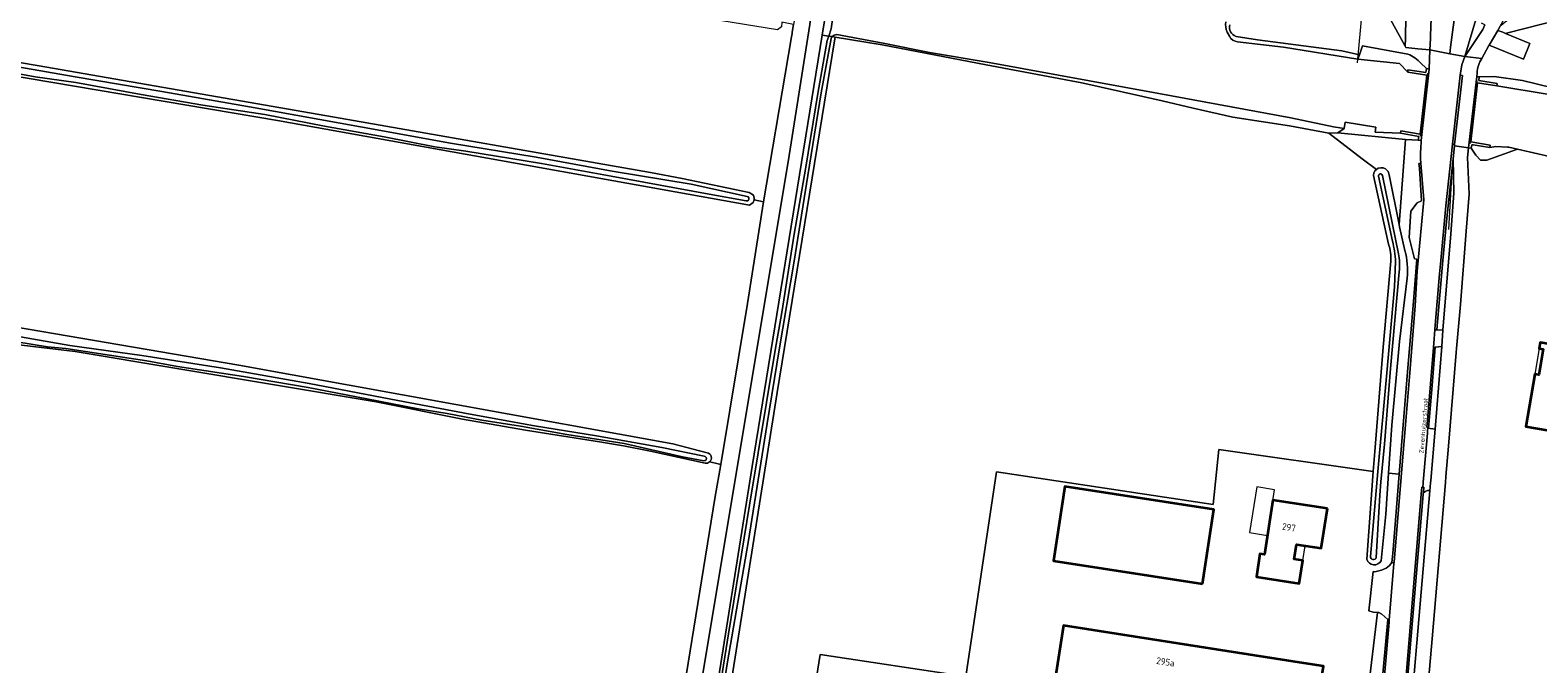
# Model space of a CAD drawing. Header units: metres. Extents: x 149984 to 156489, y 469398 to 478068.
# Tile 643 of 656: x 155006 to 155307, y 471254 to 471380. Entities that reach past the tile are written whole.
import ezdxf
from ezdxf.enums import TextEntityAlignment as Align

# ---------------------------------------------------------------- set-up
doc = ezdxf.new("R2010")
doc.units = ezdxf.units.M
doc.header["$LTSCALE"] = 0.75
for name, color, linetype, lineweight in [('B-WE-GK-BESCHOEIING-G', 252, 'GK-BESCHOEIING-SO', 18), ('B-WE-GR-BEPLANTING_CULTUUR_HEESTERS-GV', 252, 'Continuous', 18), ('B-WE-GR-GRAS-GV', 252, 'Continuous', 13), ('B-WE-GR-GROENVOORZIENING-GV', 252, 'Continuous', 18), ('B-WE-GR-HAAG-G', 252, 'GR-HAAG1-SO', 13), ('B-WE-GR-STRUIK-GV', 252, 'Continuous', 13), ('B-WE-IE-TERREINAFSCHEIDING_KUNSTMATIG_HEKWERK-G', 252, 'IE-TERREINAFSCHEIDING_KUNSTMATIG-SO', 18), ('B-WE-IE-TERREINAFSCHEIDING_KUNSTMATIG_MUUR-GV', 252, 'Continuous', 18), ('B-WE-KW-KUNSTWERK_DUIKER-G', 6, 'Continuous', 18), ('B-WE-OG-BEBOUWING-GV', 6, 'Continuous', 35), ('B-WE-OG-BEBOUWING-T18', 1, 'Continuous', 18), ('B-WE-OG-BEBOUWING_LUIFEL-GV', 6, 'Continuous', 18), ('B-WE-OG-TERREIN_BEGROEID-GV', 252, 'Continuous', 18), ('B-WE-OG-TERREIN_ERF-GV', 252, 'Continuous', 18), ('B-WE-OG-TERREIN_OEVER-GV', 252, 'Continuous', 18), ('B-WE-OG-TOPOGRAFIE-T18', 7, 'Continuous', 18), ('B-WE-OG-WATER-GV', 252, 'Continuous', 18), ('B-WE-OG-WATER_KANAAL-GV', 252, 'Continuous', 18), ('B-WE-OG-WATER_SLOOT-GV', 252, 'Continuous', 18), ('B-WE-OG-WEG-GV', 252, 'Continuous', 18), ('B-WE-VH-GESLOTENVERHARDING-GV', 252, 'Continuous', 18), ('B-WE-VH-GESLOTENVERHARDING_ASFALT-GV', 252, 'Continuous', 18), ('B-WE-VH-GESLOTENVERHARDING_BETON-GV', 252, 'Continuous', 18), ('B-WE-VH-HALFVERHARDING-GV', 252, 'Continuous', 18), ('B-WE-VH-HALFVERHARDING_GRASBETONSTEEN-GV', 252, 'Continuous', 18), ('B-WE-VH-OPENVERHARDING-GV', 252, 'Continuous', 18), ('B-WE-VH-OPENVERHARDING_BETONSTRAATSTEEN-GV', 252, 'Continuous', 18)]:
    doc.layers.add(name, color=color, linetype=linetype, lineweight=lineweight)
doc.styles.add('NLCS-ISO-M500-T18', font='NLCS-ISO.ttf', dxfattribs={"height": 0.9})
doc.styles.add('NLCS-ISO-M750-T18', font='NLCS-ISO.ttf', dxfattribs={"height": 1.35})
doc.linetypes.add('GK-BESCHOEIING-SO', pattern='A,18,-3,[1,NLCS.SHX,S=0.6,R=0,X=0,Y=0],-3', length=24)
doc.linetypes.add('GR-HAAG1-SO', pattern='A,6,[176,NLCS.SHX,S=0.125,R=0,X=0,Y=0],-2', length=8)
doc.linetypes.add('IE-TERREINAFSCHEIDING_KUNSTMATIG-SO', pattern='A,4,[82,NLCS.SHX,S=0.75,R=90,X=0,Y=0],4,-2', length=10)

msp = doc.modelspace()

# ---------------------------------------------------------------- linework, layer by layer
at = {"layer": 'B-WE-GK-BESCHOEIING-G', "flags": 128}
for points in [[(155268.368, 471360.689), (155268.589, 471361.905), (155274.692, 471360.934), (155274.538, 471359.947)], [(155300.924, 471356.955), (155298.618, 471357.094), (155297.407, 471356.9)], [(155302.946, 471356.541), (155301.189, 471356.939), (155300.924, 471356.955)], [(155302.946, 471356.541), (155306.984, 471355.587)]]:
    msp.add_lwpolyline(points, dxfattribs=at)
at = {"layer": 'B-WE-GR-BEPLANTING_CULTUUR_HEESTERS-GV', "flags": 128}
msp.add_lwpolyline([(155286.447, 471320.482), (155286.481, 471320.48), (155286.827, 471320.46), (155288.062, 471334.293), (155288.772, 471342.096), (155290.108, 471354.639), (155290.401, 471357.234), (155290.402, 471357.444), (155289.943, 471357.513), (155288.627, 471345.255), (155287.664, 471334.347), (155287.4, 471331.653), (155286.459, 471320.648)], close=True, dxfattribs=at)
at = {"layer": 'B-WE-GR-GRAS-GV', "flags": 128}
for points in [[(154769.342, 471411.372), (154763.57, 471412.418), (154762.596, 471412.595), (154762.094, 471409.006), (154755.681, 471363.106), (154763.543, 471361.732), (154934.353, 471331.876), (154971.632, 471326.466), (155047.939, 471313.403), (155134.481, 471297.743), (155141.332, 471295.946)], [(155055.678, 471362.236), (154839.424, 471398.917), (154822.022, 471401.281), (154803.578, 471404.463), (154785.166, 471407.82), (154770.097, 471410.505)], [(154982.601, 471377.521), (155007.732, 471373.214), (155065.518, 471363.213), (155130.05, 471351.863), (155136.376, 471350.713), (155149.706, 471347.925), (155150.566, 471347.396), (155150.698, 471346.735), (155150.698, 471346.404), (155152.55, 471346), (155158.141, 471378.942), (155158.269, 471379.666), (155158.307, 471379.882), (155158.561, 471381.418), (155156.241, 471381.893), (155156.188, 471380.993), (155155.351, 471380.361), (155137.317, 471383.282), (155078.932, 471392.741), (154991.222, 471408.854)], [(155277.213, 471337.591), (155274.21, 471351.281), (155274.314, 471351.83), (155274.559, 471352.256), (155274.823, 471352.513), (155271.983, 471354.599), (155265.316, 471359.738), (155257.5, 471361.208), (155246.149, 471362.908), (155238.245, 471364.698), (155232.068, 471366.217), (155216.064, 471369.762), (155196.97, 471373.367), (155176.22, 471377.377), (155166.883, 471378.905), (155166.768, 471378.196), (155155.334, 471307.944), (155145.809, 471248.055), (155134.736, 471182.095), (155203.792, 471170.307), (155262.252, 471160.663), (155263.501, 471171.693)], [(155141.832, 471294.11), (155143.019, 471293.891), (155144.083, 471293.613), (155149.375, 471325.76), (155152.55, 471346), (155150.698, 471346.404), (155150.5, 471345.875), (155149.776, 471345.371), (155055.678, 471362.236)], [(155263.501, 471171.693), (155265.11, 471185.905), (155266.231, 471191.411), (155224.067, 471198.045), (155224.993, 471204.66), (155225.628, 471209.158), (155213.775, 471212.439), (155213.246, 471209.634), (155212.346, 471209.158), (155211.605, 471208.946), (155201.921, 471210.481), (155201.604, 471209.316), (155200.44, 471209.528), (155200.295, 471208.694), (155157.477, 471215.551), (155163.906, 471255.675), (155192.958, 471251.27), (155199.03, 471292.109), (155242.223, 471285.602), (155243.365, 471296.588), (155274.177, 471292.199), (155274.47, 471296.214), (155276.159, 471317.019), (155277.699, 471334.185)], [(155140.958, 471293.881), (155130.077, 471296.277), (155124.685, 471297.341), (155119.884, 471298.157), (155105.125, 471300.426), (155092.563, 471302.68), (155075.336, 471306.124), (155015.311, 471316.149), (155002.434, 471317.699)], [(155133.699, 471230.113), (155142.959, 471287.197), (155144.083, 471293.613), (155143.019, 471293.891), (155141.832, 471294.11)]]:
    msp.add_lwpolyline(points, dxfattribs=at)
for points in [[(155260.704, 471134.827), (155262.609, 471158.52), (155137.153, 471179.853), (155132.997, 471180.295), (155132.723, 471182.372), (155150.333, 471293.225), (155164.296, 471379.323), (155165.154, 471384.618), (155165.206, 471384.938), (155162.761, 471385.29), (155162.746, 471385.294), (155162.24, 471385.365), (155161.827, 471381.463), (155157.47, 471354.028), (155138.748, 471241.506), (155126.352, 471166.524), (155126.22, 471163.085), (155126.352, 471159.513), (155127.278, 471157.661), (155130.688, 471154.353), (155135.877, 471151.708), (155137.861, 471150.914), (155260.462, 471132.226)], [(155265.316, 471359.738), (155271.983, 471354.599), (155274.823, 471352.513), (155275.181, 471352.72), (155275.71, 471352.836), (155276.17, 471352.788), (155276.615, 471352.596), (155277.11, 471352.097), (155277.345, 471351.419), (155279.327, 471341.489), (155280.624, 471358.454), (155267.115, 471359.805)]]:
    msp.add_lwpolyline(points, close=True, dxfattribs=at)
at = {"layer": 'B-WE-GR-GRAS-GV'}
for points in [[(155277.699, 471334.185, 0.0917461), (155277.213, 471337.591)], [(155141.832, 471294.11, -0.225508), (155140.958, 471293.881)], [(155141.332, 471295.946, -0.6381825), (155141.832, 471294.11)]]:
    msp.add_lwpolyline(points, format="xyb", dxfattribs=at)
at = {"layer": 'B-WE-GR-GROENVOORZIENING-GV', "flags": 128}
for points in [[(155280.73, 471382.482), (155280.773, 471383.066), (155280.778, 471383.122), (155280.788, 471383.241), (155276.493, 471384.458), (155280.515, 471377.124), (155280.591, 471378.624), (155280.597, 471378.743), (155280.6, 471379.216), (155280.6, 471379.273), (155280.61, 471379.858), (155280.612, 471379.916), (155280.628, 471380.5), (155280.63, 471380.557), (155280.653, 471381.142), (155280.656, 471381.199), (155280.686, 471381.784), (155280.689, 471381.84), (155280.726, 471382.424)], [(155299.037, 471380.254), (155299.989, 471379.867), (155300.567, 471379.632), (155300.768, 471379.697), (155311.201, 471382.34), (155313.32, 471384.211), (155312.221, 471385.713), (155309.855, 471385.127), (155307.326, 471384.501), (155306.995, 471384.393), (155301.219, 471382.513), (155299.677, 471381.254), (155299.495, 471381.081), (155299.104, 471380.365)]]:
    msp.add_lwpolyline(points, close=True, dxfattribs=at)
for points in [[(155285.809, 471383.278), (155282.36, 471382.795), (155280.788, 471383.241), (155280.778, 471383.122), (155280.773, 471383.066), (155280.73, 471382.482), (155280.726, 471382.424), (155280.689, 471381.84), (155280.686, 471381.784), (155280.656, 471381.199), (155280.653, 471381.142), (155280.63, 471380.557), (155280.628, 471380.5), (155280.612, 471379.916), (155280.61, 471379.858)], [(155280.61, 471379.858), (155280.6, 471379.273), (155280.6, 471379.216), (155280.597, 471378.743), (155280.591, 471378.624), (155280.515, 471377.124), (155280.689, 471376.808), (155283.086, 471376.577), (155285.482, 471376.347), (155285.596, 471378.603)]]:
    msp.add_lwpolyline(points, dxfattribs=at)
at = {"layer": 'B-WE-GR-GROENVOORZIENING-GV'}
msp.add_lwpolyline([(155285.596, 471378.603, -0.0228889), (155285.809, 471383.278)], format="xyb", dxfattribs=at)
at = {"layer": 'B-WE-GR-HAAG-G', "flags": 128}
msp.add_lwpolyline([(155289.208, 471340.509), (155289.98, 471353.375)], dxfattribs=at)
at = {"layer": 'B-WE-GR-STRUIK-GV', "flags": 128}
for points in [[(155286.827, 471320.46), (155288.041, 471320.389), (155289.61, 471339.655), (155290.255, 471347.748), (155290.108, 471354.639), (155288.772, 471342.096), (155288.062, 471334.293)], [(155285.02, 471300.864), (155286.501, 471300.644), (155287.87, 471317.172), (155286.54, 471317.019), (155285.899, 471309.36), (155285.19, 471300.881), (155285.026, 471300.973)], [(155285.479, 471288.363), (155285.282, 471288.419), (155285.013, 471288.431), (155284.521, 471288.19), (155284.137, 471287.878), (155284.112, 471287.642), (155281.095, 471251.47), (155279.015, 471228.124), (155278.381, 471221.016), (155278.143, 471218.344), (155276.227, 471197.48), (155277.59, 471197.407), (155279.828, 471222.194)]]:
    msp.add_lwpolyline(points, close=True, dxfattribs=at)
at = {"layer": 'B-WE-IE-TERREINAFSCHEIDING_KUNSTMATIG_HEKWERK-G', "flags": 128}
for points in [[(155284.953, 471371.737), (155283.556, 471359.125)], [(155293.526, 471357.584), (155294.914, 471370.198)]]:
    msp.add_lwpolyline(points, dxfattribs=at)
at = {"layer": 'B-WE-IE-TERREINAFSCHEIDING_KUNSTMATIG_MUUR-GV', "flags": 128}
for points in [[(155284.759, 471372.614), (155284.672, 471371.88), (155281.093, 471372.371), (155281.049, 471371.918), (155284.856, 471371.323), (155283.533, 471359.559), (155279.696, 471360.194), (155279.593, 471359.717), (155283.232, 471359.074), (155283.158, 471358.325), (155283.694, 471358.254), (155285.289, 471372.538)], [(155289.943, 471357.513), (155290.402, 471357.444), (155291.95, 471371.263), (155291.516, 471371.343)], [(155295.235, 471370.242), (155295.295, 471370.998), (155294.82, 471371.05), (155293.184, 471356.8), (155293.701, 471356.717), (155293.794, 471357.436), (155294.061, 471357.396), (155297.407, 471356.9), (155297.489, 471357.376), (155293.65, 471357.997), (155294.943, 471369.761), (155298.788, 471369.201), (155298.871, 471369.673)]]:
    msp.add_lwpolyline(points, close=True, dxfattribs=at)
at = {"layer": 'B-WE-KW-KUNSTWERK_DUIKER-G', "flags": 128}
msp.add_lwpolyline([(155271.03, 471373.786), (155271.942, 471383.814), (155272.194, 471386.674)], dxfattribs=at)
at = {"layer": 'B-WE-OG-BEBOUWING-GV', "flags": 128}
for points in [[(155347.828, 471310.967), (155330.159, 471314.014), (155331.606, 471322.41), (155317.79, 471324.792), (155316.342, 471316.395), (155307.473, 471317.924), (155307.273, 471316.762), (155308.071, 471316.624), (155307.191, 471311.519), (155306.393, 471311.657), (155304.585, 471301.172), (155322.816, 471298.029), (155323.01, 471299.152), (155326.922, 471298.478), (155326.728, 471297.354), (155344.94, 471294.215)], [(155240.108, 471269.788), (155242.408, 471284.644), (155212.689, 471289.231), (155210.393, 471274.39)], [(155265.029, 471284.808), (155254.15, 471286.507), (155252.46, 471275.606), (155251.57, 471275.745), (155250.858, 471271.155), (155259.405, 471269.83), (155260.119, 471274.42), (155258.418, 471274.684), (155258.878, 471277.663), (155263.805, 471276.902)], [(155224.241, 471259.581), (155212.378, 471261.44), (155209.197, 471241.047), (155221.062, 471239.196), (155257.147, 471233.568), (155261.07, 471232.956), (155264.249, 471253.34), (155260.326, 471253.952)]]:
    msp.add_lwpolyline(points, close=True, dxfattribs=at)
at = {"layer": 'B-WE-OG-BEBOUWING_LUIFEL-GV', "flags": 128}
for points in [[(155306.393, 471311.657), (155307.191, 471311.519), (155308.071, 471316.624), (155307.273, 471316.762)], [(155253.058, 471279.46), (155254.471, 471288.576), (155250.932, 471289.125), (155249.519, 471280.009)], [(155260.119, 471274.42), (155260.579, 471277.4), (155258.878, 471277.663), (155258.418, 471274.684)]]:
    msp.add_lwpolyline(points, close=True, dxfattribs=at)
at = {"layer": 'B-WE-OG-TERREIN_BEGROEID-GV', "flags": 128}
for points in [[(155311.201, 471382.34), (155300.768, 471379.697), (155300.567, 471379.632), (155305.42, 471377.66)], [(155305.42, 471377.66), (155304.137, 471374.543), (155297.283, 471377.321), (155297.24, 471377.25), (155295.822, 471374.656)], [(155294.883, 471371.701), (155294.82, 471371.05), (155295.295, 471370.998), (155298.264, 471371.018), (155303.929, 471370.234), (155309.89, 471368.798), (155324.011, 471365.717)]]:
    msp.add_lwpolyline(points, dxfattribs=at)
at = {"layer": 'B-WE-OG-TERREIN_BEGROEID-GV'}
msp.add_lwpolyline([(155295.822, 471374.656, 0.1452439), (155294.883, 471371.701)], format="xyb", dxfattribs=at)
at = {"layer": 'B-WE-OG-TERREIN_ERF-GV', "flags": 128}
for points in [[(155295.532, 471354.379), (155294.624, 471355.371), (155293.945, 471356.36), (155293.701, 471356.717), (155293.184, 471356.8), (155292.983, 471354.863), (155293.302, 471347.58), (155292.722, 471340.162), (155291.535, 471325.548), (155291.041, 471319.704), (155290.793, 471316.774), (155290.723, 471315.945), (155289.17, 471297.288), (155288.665, 471291.214), (155288.563, 471289.984), (155285.905, 471258.828), (155285.188, 471250.499)], [(155330.335, 471350.196), (155327.919, 471350.812), (155306.984, 471355.587), (155302.946, 471356.541), (155296.827, 471354.364), (155295.532, 471354.379)], [(155272.898, 471274.686), (155274.177, 471292.199), (155243.365, 471296.588), (155242.223, 471285.602), (155199.03, 471292.109), (155192.958, 471251.27), (155163.906, 471255.675), (155157.477, 471215.551), (155200.295, 471208.694), (155200.44, 471209.528), (155201.604, 471209.316), (155201.921, 471210.481), (155211.605, 471208.946), (155212.346, 471209.158), (155213.246, 471209.634), (155213.775, 471212.439), (155225.628, 471209.158), (155224.993, 471204.66), (155224.067, 471198.045), (155266.231, 471191.411), (155266.612, 471193.282)], [(155271.222, 471237.69), (155271.648, 471242.438), (155271.716, 471243.9), (155272.51, 471242.998), (155275.046, 471264.067), (155274.139, 471264.12), (155273.265, 471264.37), (155274.171, 471272.254), (155274.503, 471272.162), (155275.84, 471272.541), (155276.722, 471272.878), (155277.412, 471273.458), (155277.885, 471274.024), (155278.053, 471275.813), (155279.35, 471291.65), (155277.213, 471291.866), (155276.916, 471287.726), (155276.67, 471283.662), (155275.752, 471274.369)]]:
    msp.add_lwpolyline(points, dxfattribs=at)
for points in [[(155317.79, 471324.792), (155331.606, 471322.41), (155330.159, 471314.014), (155347.828, 471310.967), (155344.94, 471294.215), (155326.728, 471297.354), (155326.922, 471298.478), (155323.01, 471299.152), (155322.816, 471298.029), (155304.585, 471301.172), (155306.393, 471311.657), (155307.191, 471311.519), (155308.071, 471316.624), (155307.273, 471316.762), (155307.473, 471317.924), (155316.342, 471316.395)], [(155240.108, 471269.788), (155210.393, 471274.39), (155212.689, 471289.231), (155242.408, 471284.644)], [(155265.029, 471284.808), (155263.805, 471276.902), (155258.878, 471277.663), (155258.418, 471274.684), (155260.119, 471274.42), (155259.405, 471269.83), (155250.858, 471271.155), (155251.57, 471275.745), (155252.46, 471275.606), (155254.15, 471286.507)], [(155224.241, 471259.581), (155260.326, 471253.952), (155264.249, 471253.34), (155261.07, 471232.956), (155257.147, 471233.568), (155221.062, 471239.196), (155209.197, 471241.047), (155212.378, 471261.44)]]:
    msp.add_lwpolyline(points, close=True, dxfattribs=at)
at = {"layer": 'B-WE-OG-TERREIN_ERF-GV'}
msp.add_lwpolyline([(155275.752, 471274.369, -0.6561938), (155272.898, 471274.686)], format="xyb", dxfattribs=at)
at = {"layer": 'B-WE-OG-TERREIN_OEVER-GV', "flags": 128}
for points in [[(155003.627, 471451.696), (155072.729, 471440.127), (155084.086, 471436.931), (155086.347, 471436.463), (155099.327, 471434.546), (155120.203, 471431.319), (155135.675, 471428.799), (155146.322, 471427.021), (155155.233, 471426.428), (155157.747, 471424.841), (155159.864, 471423.518), (155160.26, 471420.21), (155158.012, 471406.717), (155159.29, 471404.799), (155162.642, 471402.549), (155165.288, 471400.168), (155165.288, 471396.199), (155165.349, 471385.819), (155165.206, 471384.938), (155165.154, 471384.618), (155164.296, 471379.323), (155165.602, 471379.112)], [(155136.376, 471350.713), (155130.05, 471351.863), (155065.518, 471363.213), (155007.732, 471373.214), (154982.601, 471377.521), (154966.616, 471380.041), (154847.452, 471400.551), (154803.976, 471407.584), (154793.75, 471409.442), (154780.764, 471411.18), (154771.004, 471412.828), (154770.815, 471412.884)], [(154770.097, 471410.505), (154785.166, 471407.82), (154803.578, 471404.463), (154822.022, 471401.281), (154839.424, 471398.917), (155055.678, 471362.236), (155149.776, 471345.371), (155150.5, 471345.875), (155150.698, 471346.404), (155150.698, 471346.735), (155150.566, 471347.396), (155149.706, 471347.925), (155136.376, 471350.713)], [(155165.602, 471379.112), (155166.087, 471380.575), (155166.954, 471386.598), (155167.249, 471393.71), (155167.571, 471396.718)], [(155141.706, 471235.178), (155145.589, 471259.825), (155149.816, 471285.467), (155154.882, 471316.404), (155156.232, 471323.958), (155158.724, 471339.611), (155161.039, 471352.951), (155163.394, 471367.681), (155165.309, 471378.228), (155165.602, 471379.112), (155164.296, 471379.323), (155150.333, 471293.225), (155132.723, 471182.372)], [(155166.09, 471378.656), (155164.074, 471367.822), (155161.394, 471351.303), (155158.698, 471334.203), (155155.703, 471316.474), (155153.282, 471301.773), (155149.505, 471278.048), (155145.43, 471254.182), (155141.141, 471227.432), (155137.997, 471208.137), (155136.351, 471199.077), (155134.275, 471185.994), (155133.976, 471182.896)], [(155134.63, 471181.894), (155146.664, 471179.511), (155162.034, 471176.87), (155174.275, 471174.839), (155188.809, 471172.316), (155202.666, 471170.159), (155217.949, 471167.493), (155231.647, 471165.344), (155248.928, 471162.363), (155258.573, 471160.511), (155262.32, 471160.255), (155262.252, 471160.663), (155203.792, 471170.307), (155134.736, 471182.095), (155145.809, 471248.055), (155155.334, 471307.944), (155166.768, 471378.196), (155166.883, 471378.905), (155166.279, 471379.003)], [(155166.279, 471379.003), (155166.883, 471378.905), (155176.22, 471377.377), (155196.97, 471373.367), (155216.064, 471369.762), (155232.068, 471366.217), (155238.245, 471364.698), (155246.149, 471362.908), (155257.5, 471361.208), (155265.316, 471359.738), (155267.115, 471359.805)], [(155267.115, 471359.805), (155268.368, 471360.689), (155266.275, 471360.992), (155257.719, 471362.792), (155231.419, 471367.642), (155197.607, 471373.877), (155185.659, 471375.832), (155176.747, 471377.622), (155167.217, 471379.405)], [(155245.048, 471379.917), (155245.505, 471379.1)], [(155247.107, 471377.993), (155256.252, 471376.884), (155271.117, 471374.529), (155271.415, 471375.405), (155267.909, 471376.188), (155251.101, 471378.399), (155246.801, 471379.059)], [(155271.415, 471375.405), (155271.117, 471374.529), (155279.383, 471373.624), (155281.049, 471371.918), (155281.093, 471372.371), (155284.672, 471371.88), (155284.759, 471372.614), (155284.689, 471372.682), (155283.67, 471373.679)], [(155281.084, 471375.533), (155272.023, 471377.193), (155271.415, 471375.405)], [(155149.13, 471346.242), (155141.73, 471347.583), (155122.228, 471351.17), (155108.338, 471353.659), (155093.202, 471356.144), (155087.032, 471356.988), (155076.937, 471359.014), (155065.075, 471361.123), (155053.119, 471363.435), (155040.772, 471365.305), (155028.513, 471367.435), (155015.442, 471369.882), (155007.359, 471370.958), (154995.966, 471373.018)], [(154998.134, 471373.97), (155015.313, 471370.997), (155032.634, 471368.08), (155051.216, 471364.813), (155072.246, 471361.028), (155090.154, 471357.742), (155107.26, 471354.92), (155122.388, 471352.182), (155138.139, 471349.53), (155149.335, 471347.105)], [(155141.332, 471295.946), (155134.481, 471297.743), (155047.939, 471313.403), (154971.632, 471326.466), (154934.353, 471331.876), (154763.543, 471361.732)], [(155280.492, 471336.335), (155279.421, 471341.017), (155279.327, 471341.489), (155277.345, 471351.419), (155277.11, 471352.097), (155276.615, 471352.596), (155276.17, 471352.788), (155275.71, 471352.836), (155275.181, 471352.72), (155274.823, 471352.513), (155274.559, 471352.256), (155274.314, 471351.83), (155274.21, 471351.281), (155277.213, 471337.591)], [(155278.04, 471338.209), (155275.21, 471351.131)], [(155275.992, 471351.281), (155279.223, 471335.686)], [(155273.618, 471275.272), (155275.098, 471292.177), (155276.882, 471311.914), (155278.435, 471329.088), (155278.633, 471334.1)], [(155277.699, 471334.185), (155276.159, 471317.019), (155274.47, 471296.214), (155274.177, 471292.199)], [(155279.368, 471332.056), (155277.6, 471312.753), (155276.442, 471297.637), (155275.689, 471290.155), (155275.502, 471287.504), (155274.783, 471275.038)], [(155275.752, 471274.369), (155276.67, 471283.662), (155276.916, 471287.726), (155277.213, 471291.866), (155277.905, 471301.481), (155279.4, 471318.161), (155280.916, 471330.829)], [(154996.75, 471320.437), (155014.235, 471317.36), (155028.624, 471315.33), (155044.322, 471312.914), (155061.974, 471309.799), (155079.674, 471306.381), (155094.121, 471303.67), (155106.888, 471301.313), (155119.265, 471299.347), (155132.341, 471297.003), (155140.725, 471295.251)], [(155083.725, 471304.723), (155073.496, 471306.719), (155061.771, 471308.992), (155048.894, 471311.137), (155035.714, 471313.18), (155029.603, 471314.285), (155026.065, 471314.81), (155013.472, 471316.733), (155009.813, 471317.067), (155003.701, 471318.087)], [(155002.434, 471317.699), (155015.311, 471316.149), (155075.336, 471306.124), (155092.563, 471302.68), (155105.125, 471300.426), (155119.884, 471298.157), (155124.685, 471297.341), (155130.077, 471296.277), (155140.958, 471293.881)], [(155140.71, 471294.317), (155136.426, 471295.107), (155124.784, 471297.764), (155113.381, 471299.584), (155104.126, 471301.221), (155096.425, 471302.482), (155089.521, 471303.755), (155083.725, 471304.723)], [(155274.177, 471292.199), (155272.898, 471274.686)]]:
    msp.add_lwpolyline(points, dxfattribs=at)
at = {"layer": 'B-WE-OG-TERREIN_OEVER-GV'}
for points in [[(155244.78, 471381.938, 0.1645968), (155245.048, 471379.917)], [(155246.801, 471379.059, -0.3998913), (155245.586, 471381.386)], [(155166.279, 471379.003, 0.0894767), (155166.09, 471378.656)], [(155167.217, 471379.405, 0.2483286), (155166.279, 471379.003)], [(155245.505, 471379.1, 0.2699988), (155247.107, 471377.993)], [(155283.67, 471373.679, 0.1158113), (155281.084, 471375.533)], [(155275.21, 471351.131, -1.0393813), (155275.992, 471351.281)], [(155149.335, 471347.105, -1.0377084), (155149.13, 471346.242)], [(155277.213, 471337.591, -0.0917461), (155277.699, 471334.185)], [(155278.633, 471334.1, 0.0286157), (155278.04, 471338.209)], [(155280.916, 471330.829, 0.0854144), (155280.492, 471336.335)], [(155279.223, 471335.686, -0.0702679), (155279.368, 471332.056)], [(155140.725, 471295.251, -1.0354202), (155140.71, 471294.317)], [(155140.958, 471293.881, 0.225508), (155141.832, 471294.11)], [(155141.832, 471294.11, 0.6381825), (155141.332, 471295.946)], [(155272.898, 471274.686, 0.6561938), (155275.752, 471274.369)], [(155274.783, 471275.038, -0.9293684), (155273.618, 471275.272)]]:
    msp.add_lwpolyline(points, format="xyb", dxfattribs=at)
at = {"layer": 'B-WE-OG-TERREIN_OEVER-GV', "flags": 128}
for points in [[(155309.89, 471368.798), (155303.929, 471370.234), (155298.264, 471371.018), (155295.295, 471370.998), (155295.235, 471370.242), (155298.871, 471369.673), (155298.788, 471369.201), (155309.269, 471367.472)], [(155268.368, 471360.689), (155267.115, 471359.805), (155280.624, 471358.454), (155283.158, 471358.325), (155283.232, 471359.074), (155279.593, 471359.717), (155274.538, 471359.947), (155274.692, 471360.934), (155268.589, 471361.905)], [(155293.945, 471356.36), (155294.624, 471355.371), (155295.532, 471354.379), (155296.827, 471354.364), (155302.946, 471356.541), (155301.189, 471356.939), (155300.924, 471356.955), (155298.618, 471357.094), (155297.407, 471356.9), (155294.061, 471357.396), (155293.794, 471357.436), (155293.701, 471356.717)]]:
    msp.add_lwpolyline(points, close=True, dxfattribs=at)
at = {"layer": 'B-WE-OG-WATER-GV', "flags": 128}
for points in [[(155167.571, 471396.718), (155167.249, 471393.71), (155166.954, 471386.598), (155166.087, 471380.575), (155165.602, 471379.112), (155166.279, 471379.003)], [(155167.217, 471379.405), (155176.747, 471377.622), (155185.659, 471375.832), (155197.607, 471373.877), (155231.419, 471367.642), (155257.719, 471362.792), (155266.275, 471360.992), (155268.368, 471360.689), (155268.589, 471361.905), (155274.692, 471360.934), (155274.538, 471359.947), (155279.593, 471359.717), (155279.696, 471360.194), (155283.533, 471359.559), (155284.856, 471371.323), (155281.049, 471371.918), (155279.383, 471373.624), (155271.117, 471374.529), (155256.252, 471376.884), (155247.107, 471377.993)], [(155245.505, 471379.1), (155245.048, 471379.917)], [(155275.21, 471351.131), (155278.04, 471338.209)], [(155279.223, 471335.686), (155275.992, 471351.281)], [(155278.633, 471334.1), (155278.435, 471329.088), (155276.882, 471311.914), (155275.098, 471292.177), (155273.618, 471275.272)], [(155274.783, 471275.038), (155275.502, 471287.504), (155275.689, 471290.155), (155276.442, 471297.637), (155277.6, 471312.753), (155279.368, 471332.056)]]:
    msp.add_lwpolyline(points, dxfattribs=at)
at = {"layer": 'B-WE-OG-WATER-GV'}
for points in [[(155245.048, 471379.917, -0.1645968), (155244.78, 471381.938)], [(155166.279, 471379.003, -0.2483286), (155167.217, 471379.405)], [(155247.107, 471377.993, -0.2699988), (155245.505, 471379.1)], [(155275.992, 471351.281, 1.0393813), (155275.21, 471351.131)], [(155278.04, 471338.209, -0.0286157), (155278.633, 471334.1)], [(155279.368, 471332.056, 0.0702679), (155279.223, 471335.686)], [(155273.618, 471275.272, 0.9293684), (155274.783, 471275.038)]]:
    msp.add_lwpolyline(points, format="xyb", dxfattribs=at)
at = {"layer": 'B-WE-OG-WATER_KANAAL-GV', "flags": 128}
msp.add_lwpolyline([(155327.937, 471363.259), (155309.269, 471367.472), (155298.788, 471369.201), (155294.943, 471369.761), (155293.65, 471357.997), (155297.489, 471357.376), (155297.407, 471356.9), (155298.618, 471357.094), (155300.924, 471356.955), (155301.189, 471356.939), (155302.946, 471356.541), (155306.984, 471355.587), (155327.919, 471350.812), (155330.335, 471350.196)], dxfattribs=at)
at = {"layer": 'B-WE-OG-WATER_SLOOT-GV', "flags": 128}
for points in [[(155032.634, 471368.08), (155015.313, 471370.997), (154998.134, 471373.97), (154986.565, 471375.962), (154972.032, 471378.052), (154958.335, 471380.411), (154944.11, 471383.077), (154934.557, 471384.921), (154926.25, 471386.197), (154915.106, 471387.977), (154902.015, 471390.322), (154888.562, 471392.527), (154873.721, 471395.198), (154856.466, 471398.048), (154845.094, 471399.783), (154833.392, 471401.719), (154826.701, 471402.461), (154819.162, 471403.826), (154809.94, 471405.497), (154797.907, 471407.578), (154786.016, 471409.525), (154770.905, 471412.106)], [(155166.279, 471379.003), (155165.602, 471379.112), (155165.309, 471378.228), (155163.394, 471367.681), (155161.039, 471352.951), (155158.724, 471339.611), (155156.232, 471323.958), (155154.882, 471316.404), (155149.816, 471285.467), (155145.589, 471259.825), (155141.706, 471235.178), (155137.239, 471208.332), (155132.891, 471182.505)], [(155133.976, 471182.896), (155134.275, 471185.994), (155136.351, 471199.077), (155137.997, 471208.137), (155141.141, 471227.432), (155145.43, 471254.182), (155149.505, 471278.048), (155153.282, 471301.773), (155155.703, 471316.474), (155158.698, 471334.203), (155161.394, 471351.303), (155164.074, 471367.822), (155166.09, 471378.656)], [(154995.966, 471373.018), (155007.359, 471370.958), (155015.442, 471369.882), (155028.513, 471367.435), (155040.772, 471365.305), (155053.119, 471363.435), (155065.075, 471361.123), (155076.937, 471359.014), (155087.032, 471356.988), (155093.202, 471356.144), (155108.338, 471353.659), (155122.228, 471351.17), (155141.73, 471347.583), (155149.13, 471346.242)], [(155149.335, 471347.105), (155138.139, 471349.53), (155122.388, 471352.182), (155107.26, 471354.92), (155090.154, 471357.742), (155072.246, 471361.028), (155051.216, 471364.813), (155032.634, 471368.08)], [(154788.341, 471355.138), (154795.711, 471353.706), (154815.17, 471350.352), (154839.267, 471346.198), (154854.657, 471343.27), (154868.481, 471340.828), (154878.78, 471338.998), (154894.243, 471336.129), (154905.563, 471333.748), (154912.815, 471332.356), (154915.665, 471332.059), (154929.274, 471329.774), (154936.565, 471328.64), (154945.623, 471327.546), (154957.73, 471325.458), (154964.903, 471324.768), (154971.022, 471323.99), (154981.003, 471322.093), (154995.743, 471319.559), (155003.701, 471318.087), (155009.813, 471317.067), (155013.472, 471316.733), (155026.065, 471314.81), (155029.603, 471314.285)], [(155140.725, 471295.251), (155132.341, 471297.003), (155119.265, 471299.347), (155106.888, 471301.313), (155094.121, 471303.67), (155079.674, 471306.381), (155061.974, 471309.799), (155044.322, 471312.914), (155028.624, 471315.33), (155014.235, 471317.36), (154996.75, 471320.437)], [(155029.603, 471314.285), (155035.714, 471313.18), (155048.894, 471311.137), (155061.771, 471308.992), (155073.496, 471306.719), (155083.725, 471304.723), (155089.521, 471303.755), (155096.425, 471302.482), (155104.126, 471301.221), (155113.381, 471299.584), (155124.784, 471297.764), (155136.426, 471295.107), (155140.71, 471294.317)]]:
    msp.add_lwpolyline(points, dxfattribs=at)
at = {"layer": 'B-WE-OG-WATER_SLOOT-GV'}
for points in [[(155166.09, 471378.656, -0.0894767), (155166.279, 471379.003)], [(155149.13, 471346.242, 1.0377084), (155149.335, 471347.105)], [(155140.71, 471294.317, 1.0354202), (155140.725, 471295.251)]]:
    msp.add_lwpolyline(points, format="xyb", dxfattribs=at)
at = {"layer": 'B-WE-OG-WEG-GV', "flags": 128}
for points in [[(155283.67, 471373.679), (155284.689, 471372.682), (155284.759, 471372.614), (155285.289, 471372.538), (155285.482, 471376.347), (155283.086, 471376.577), (155280.689, 471376.808), (155280.515, 471377.124), (155276.493, 471384.458), (155275.624, 471384.704), (155275.314, 471384.801)], [(155246.801, 471379.059), (155251.101, 471378.399), (155267.909, 471376.188), (155271.415, 471375.405), (155272.023, 471377.193), (155281.084, 471375.533)], [(155283.626, 471356.541), (155283.694, 471358.254), (155283.158, 471358.325), (155280.624, 471358.454), (155279.327, 471341.489), (155279.421, 471341.017), (155280.492, 471336.335)], [(155282.834, 471334.621), (155282.387, 471334.648), (155281.337, 471338.912), (155281.668, 471344.15), (155282.904, 471345.836), (155283.795, 471346.214), (155283.361, 471352.786), (155283.246, 471353.671), (155283.661, 471353.732), (155283.576, 471354.618)], [(155280.916, 471330.829), (155279.4, 471318.161), (155277.905, 471301.481), (155277.213, 471291.866), (155279.35, 471291.65), (155280.958, 471311.272), (155282.128, 471325.327), (155282.834, 471334.621)]]:
    msp.add_lwpolyline(points, dxfattribs=at)
at = {"layer": 'B-WE-OG-WEG-GV'}
for points in [[(155245.586, 471381.386, 0.3998913), (155246.801, 471379.059)], [(155281.084, 471375.533, -0.1158113), (155283.67, 471373.679)], [(155283.576, 471354.618, -0.0104069), (155283.626, 471356.541)], [(155280.492, 471336.335, -0.0854144), (155280.916, 471330.829)]]:
    msp.add_lwpolyline(points, format="xyb", dxfattribs=at)
at = {"layer": 'B-WE-OG-WEG-GV', "flags": 128}
msp.add_lwpolyline([(155275.491, 471243.49), (155275.53, 471243.881), (155275.333, 471243.883), (155277.098, 471262.671), (155275.882, 471263.758), (155275.293, 471264.052), (155275.046, 471264.067), (155272.51, 471242.998), (155273.134, 471242.29), (155273.74, 471242.23), (155274, 471242.27), (155274.37, 471242.44)], close=True, dxfattribs=at)
at = {"layer": 'B-WE-VH-GESLOTENVERHARDING-GV', "flags": 128}
for points in [[(155296.393, 471381.357), (155296.007, 471380.452), (155292.406, 471375.036), (155295.822, 471374.656), (155297.24, 471377.25), (155297.283, 471377.321), (155299.037, 471380.254), (155299.104, 471380.365), (155299.495, 471381.081), (155302.37, 471386.355), (155303.745, 471388.877)], [(155285.596, 471378.603), (155285.482, 471376.347), (155289.419, 471375.602), (155289.585, 471376.917), (155290.701, 471385.377)], [(155290.701, 471385.377), (155289.585, 471376.917), (155289.419, 471375.602), (155292.406, 471375.036), (155294.833, 471383.116), (155295.049, 471383.044)]]:
    msp.add_lwpolyline(points, dxfattribs=at)
at = {"layer": 'B-WE-VH-GESLOTENVERHARDING-GV'}
msp.add_lwpolyline([(155285.809, 471383.278, 0.0228889), (155285.596, 471378.603)], format="xyb", dxfattribs=at)
at = {"layer": 'B-WE-VH-GESLOTENVERHARDING_ASFALT-GV', "flags": 128}
for points in [[(155280.7, 471251.504), (155283.718, 471287.679), (155283.827, 471289.071), (155284.026, 471289.066), (155284.096, 471289.87), (155284.111, 471290.045), (155284.964, 471299.827), (155284.99, 471300.31), (155285.02, 471300.864), (155285.026, 471300.973), (155284.861, 471301.065), (155284.965, 471302.433), (155286.182, 471316.924), (155286.257, 471317.812), (155286.447, 471320.482), (155286.459, 471320.648), (155287.4, 471331.653), (155287.664, 471334.347), (155288.627, 471345.255), (155289.943, 471357.513), (155291.516, 471371.343), (155291.833, 471373.394), (155292.406, 471375.036), (155289.419, 471375.602), (155285.482, 471376.347), (155285.289, 471372.538), (155283.694, 471358.254), (155283.626, 471356.541)], [(155295.822, 471374.656), (155292.406, 471375.036), (155291.833, 471373.394), (155291.516, 471371.343), (155291.95, 471371.263), (155290.402, 471357.444), (155290.401, 471357.234)], [(155290.401, 471357.234), (155293.184, 471356.8), (155294.82, 471371.05), (155294.883, 471371.701)], [(155283.576, 471354.618), (155283.661, 471353.732), (155284.224, 471346.433), (155282.921, 471332.205), (155282.532, 471325.265), (155281.385, 471311.132), (155280.22, 471296.76), (155278.321, 471274.093), (155278.301, 471273.854), (155277.353, 471262.546), (155277.331, 471262.287), (155277.368, 471262.112), (155275.808, 471244.544)]]:
    msp.add_lwpolyline(points, dxfattribs=at)
at = {"layer": 'B-WE-VH-GESLOTENVERHARDING_ASFALT-GV'}
for points in [[(155294.883, 471371.701, -0.1452439), (155295.822, 471374.656)], [(155283.626, 471356.541, 0.0104069), (155283.576, 471354.618)]]:
    msp.add_lwpolyline(points, format="xyb", dxfattribs=at)
at = {"layer": 'B-WE-VH-GESLOTENVERHARDING_BETON-GV', "flags": 128}
for points in [[(155280.958, 471311.272), (155279.35, 471291.65), (155278.053, 471275.813), (155277.885, 471274.024), (155278.065, 471273.994), (155278.321, 471274.093), (155280.22, 471296.76), (155281.385, 471311.132), (155282.532, 471325.265), (155282.921, 471332.205), (155282.834, 471334.621), (155282.128, 471325.327)], [(155286.182, 471316.924), (155284.965, 471302.433), (155284.861, 471301.065), (155285.026, 471300.973), (155285.19, 471300.881), (155285.899, 471309.36), (155286.54, 471317.019)], [(155277.098, 471262.671), (155275.333, 471243.883), (155275.53, 471243.881), (155275.728, 471243.879), (155275.808, 471244.544), (155277.368, 471262.112), (155277.331, 471262.287), (155277.286, 471262.502), (155277.122, 471262.659)]]:
    msp.add_lwpolyline(points, close=True, dxfattribs=at)
msp.add_lwpolyline([(155281.095, 471251.47), (155284.112, 471287.642), (155284.137, 471287.878), (155284.157, 471288.066), (155284.263, 471289.061), (155284.026, 471289.066), (155283.827, 471289.071), (155283.718, 471287.679), (155280.7, 471251.504)], dxfattribs=at)
at = {"layer": 'B-WE-VH-HALFVERHARDING-GV', "flags": 128}
msp.add_lwpolyline([(155138.748, 471241.506), (155157.47, 471354.028), (155161.827, 471381.463), (155162.24, 471385.365), (155159.284, 471385.782), (155158.561, 471381.418), (155158.307, 471379.882), (155158.269, 471379.666), (155158.141, 471378.942), (155152.55, 471346), (155149.375, 471325.76), (155144.083, 471293.613), (155142.959, 471287.197), (155133.699, 471230.113)], dxfattribs=at)
at = {"layer": 'B-WE-VH-HALFVERHARDING_GRASBETONSTEEN-GV', "flags": 128}
msp.add_lwpolyline([(155282.921, 471332.205), (155284.224, 471346.433), (155283.661, 471353.732), (155283.246, 471353.671), (155283.361, 471352.786), (155283.795, 471346.214), (155282.904, 471345.836), (155281.668, 471344.15), (155281.337, 471338.912), (155282.387, 471334.648), (155282.834, 471334.621)], close=True, dxfattribs=at)
at = {"layer": 'B-WE-VH-OPENVERHARDING-GV', "flags": 128}
msp.add_lwpolyline([(155295.049, 471383.044), (155294.833, 471383.116), (155292.406, 471375.036), (155296.007, 471380.452), (155296.393, 471381.357), (155295.761, 471381.707)], dxfattribs=at)
msp.add_lwpolyline([(155299.037, 471380.254), (155297.283, 471377.321), (155304.137, 471374.543), (155305.42, 471377.66), (155300.567, 471379.632), (155299.989, 471379.867)], close=True, dxfattribs=at)
at = {"layer": 'B-WE-VH-OPENVERHARDING_BETONSTRAATSTEEN-GV', "flags": 128}
msp.add_lwpolyline([(155285.188, 471250.499), (155285.905, 471258.828), (155288.563, 471289.984), (155288.665, 471291.214), (155289.17, 471297.288), (155290.723, 471315.945), (155290.793, 471316.774), (155291.041, 471319.704), (155291.535, 471325.548), (155292.722, 471340.162), (155293.302, 471347.58), (155292.983, 471354.863), (155293.184, 471356.8), (155290.401, 471357.234), (155290.108, 471354.639), (155290.255, 471347.748), (155289.61, 471339.655), (155288.041, 471320.389), (155287.87, 471317.172), (155286.501, 471300.644), (155285.652, 471290.381), (155285.612, 471289.917), (155285.479, 471288.363), (155279.828, 471222.194)], dxfattribs=at)
for points in [[(155286.827, 471320.46), (155286.481, 471320.48), (155286.447, 471320.482), (155286.257, 471317.812), (155286.182, 471316.924), (155286.54, 471317.019), (155287.87, 471317.172), (155288.041, 471320.389)], [(155286.501, 471300.644), (155285.02, 471300.864), (155284.99, 471300.31), (155284.964, 471299.827), (155284.111, 471290.045), (155284.096, 471289.87), (155284.026, 471289.066), (155284.263, 471289.061), (155284.157, 471288.066), (155284.137, 471287.878), (155284.521, 471288.19), (155285.013, 471288.431), (155285.282, 471288.419), (155285.479, 471288.363), (155285.612, 471289.917), (155285.652, 471290.381)], [(155277.098, 471262.671), (155277.122, 471262.659), (155277.286, 471262.502), (155277.331, 471262.287), (155277.353, 471262.546), (155278.301, 471273.854), (155278.321, 471274.093), (155278.065, 471273.994), (155277.885, 471274.024), (155277.412, 471273.458), (155276.722, 471272.878), (155275.84, 471272.541), (155274.503, 471272.162), (155274.171, 471272.254), (155273.265, 471264.37), (155274.139, 471264.12), (155275.046, 471264.067), (155275.293, 471264.052), (155275.882, 471263.758)]]:
    msp.add_lwpolyline(points, close=True, dxfattribs=at)

# ---------------------------------------------------------------- texts
at = {"layer": 'B-WE-OG-BEBOUWING-T18', "style": 'NLCS-ISO-M750-T18'}
for s, p in [('297', (155257.353, 471281.061)), ('295a', (155232.755, 471254.205))]:
    msp.add_text(s, height=1.35, rotation=351.2, dxfattribs=at).set_placement(p, align=Align.MIDDLE)
at = {"layer": 'B-WE-OG-TOPOGRAFIE-T18', "style": 'NLCS-ISO-M500-T18'}
msp.add_text('Zevenhuizerstraat', height=0.9, rotation=85.4, dxfattribs=at).set_placement((155284.184, 471301.383), align=Align.MIDDLE)

doc.saveas('drawing.dxf')
